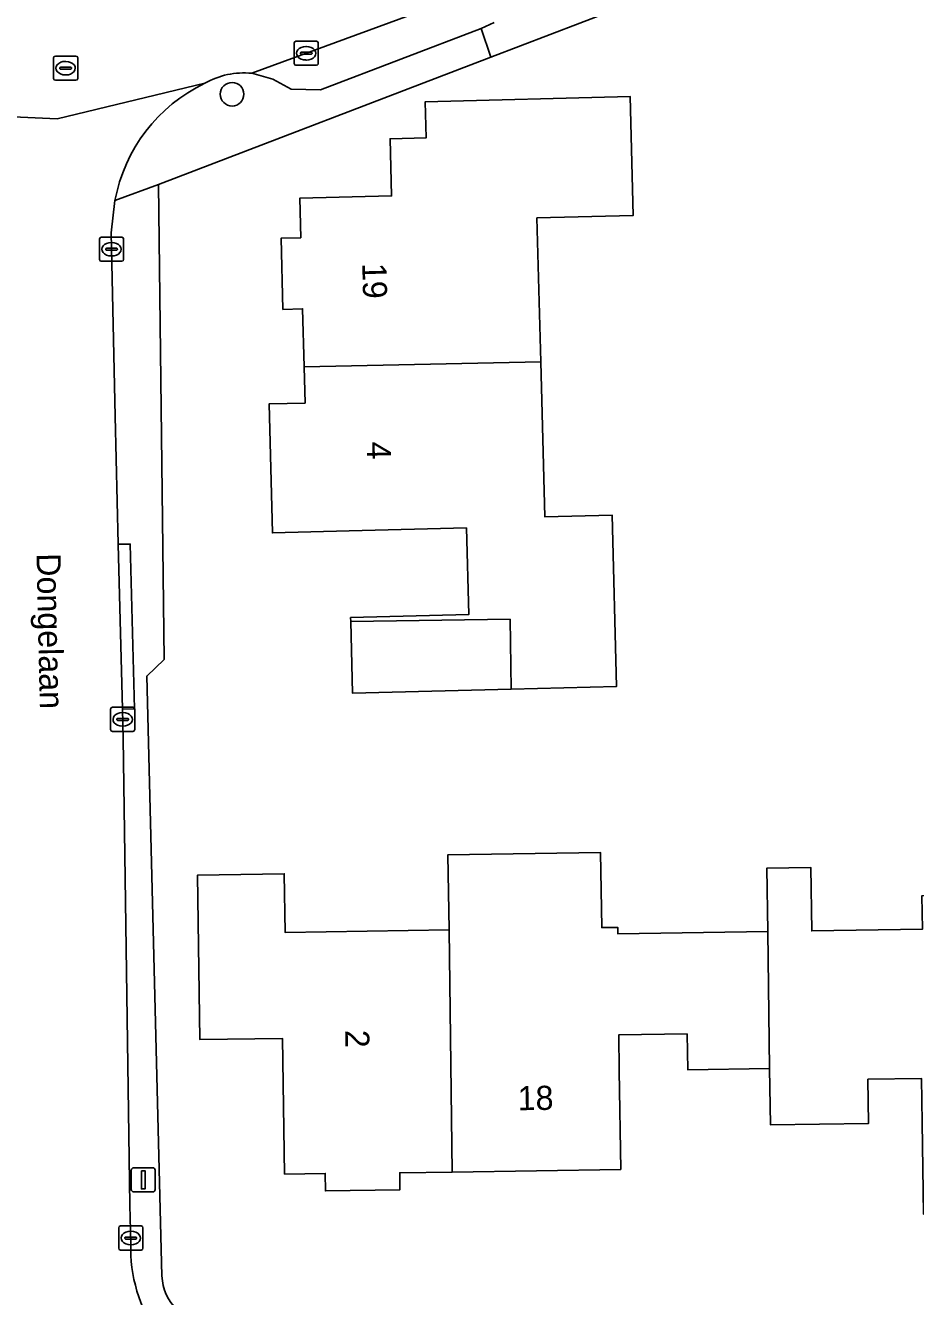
# Model space of a CAD drawing. Extents: x 157320 to 158835, y 386650 to 388491.
# Drawn here: x 158068.3 to 158105.2, y 387627.4 to 387680.2 of the extents above; entities that cross this region are included whole.
import ezdxf

# ---------------------------------------------------------------- set-up
doc = ezdxf.new("R2010")
doc.units = 0
for name, color, linetype in [('IMGEO_Boom', 7, 'Continuous'), ('IMGEO_Erf', 7, 'Continuous'), ('IMGEO_Kolk', 7, 'Continuous'), ('IMGEO_Lichtmast', 7, 'Continuous'), ('IMGEO_Openbare_ruimte_label', 7, 'Continuous'), ('IMGEO_Pand', 7, 'Continuous'), ('IMGEO_Pand_nummerreeks', 7, 'Continuous'), ('IMGEO_Parkeervlak_open', 7, 'Continuous'), ('IMGEO_Rijbaan_lokaal_open', 7, 'Continuous'), ('IMGEO_Rioolput', 7, 'Continuous'), ('IMGEO_Voetpad_open', 7, 'Continuous')]:
    doc.layers.add(name, color=color, linetype=linetype)

msp = doc.modelspace()

# ---------------------------------------------------------------- linework, layer by layer
at = {"layer": 'IMGEO_Boom'}
msp.add_circle((158076.874, 387677.35), 0.489, dxfattribs=at)
at = {"layer": 'IMGEO_Erf'}
for points in [[(158106.586, 387724.226), (158105.221, 387722.744), (158105.276, 387716.927), (158103.71, 387715.384), (158103.884, 387709.817), (158102.409, 387708.334), (158102.628, 387697.27), (158101.263, 387695.698), (158101.292, 387694.422), (158101.421, 387688.732), (158099.855, 387687.298), (158099.914, 387683.601), (158087.613, 387678.89), (158073.824, 387673.609), (158074.055, 387653.891), (158073.337, 387653.199), (158073.965, 387628.309)], [(158105.468, 387636.499), (158103.249, 387636.467), (158103.276, 387634.636), (158099.207, 387634.576), (158099.172, 387636.914), (158095.772, 387636.863), (158095.75, 387638.347), (158092.911, 387638.305), (158092.933, 387636.816), (158092.994, 387632.722), (158085.999, 387632.617), (158083.826, 387632.585), (158083.836, 387631.881), (158080.748, 387631.835), (158080.737, 387632.559), (158079.048, 387632.534), (158078.964, 387638.163), (158075.542, 387638.112), (158075.441, 387644.942), (158079.036, 387644.996), (158079.072, 387642.564), (158085.873, 387642.666), (158085.827, 387645.782), (158092.161, 387645.877), (158092.208, 387642.76), (158092.872, 387642.77), (158092.876, 387642.501), (158099.097, 387642.594), (158099.062, 387645.229), (158100.879, 387645.257), (158100.918, 387642.621), (158105.508, 387642.69)]]:
    msp.add_lwpolyline(points, dxfattribs=at)
msp.add_lwpolyline([(158092.635, 387659.883), (158092.821, 387652.773), (158088.452, 387652.659), (158081.872, 387652.488), (158081.794, 387655.459), (158081.79, 387655.627), (158086.69, 387655.755), (158086.597, 387659.353), (158081.732, 387659.227), (158078.55, 387659.144), (158078.411, 387664.493), (158079.903, 387664.531), (158079.864, 387666.033), (158079.801, 387668.443), (158078.98, 387668.421), (158078.903, 387671.369), (158079.721, 387671.391), (158079.678, 387673.032), (158083.488, 387673.131), (158083.427, 387675.501), (158084.926, 387675.54), (158084.887, 387677.039), (158093.385, 387677.258), (158093.512, 387672.32), (158089.518, 387672.217), (158089.674, 387666.245), (158089.841, 387659.81)], close=True, dxfattribs=at)
msp.add_arc((158075.983, 387628.361), 2.018, 181.4767, 271.0314, dxfattribs=at)
at = {"layer": 'IMGEO_Kolk'}
for p, q in [((158079.448, 387678.624), (158079.448, 387679.476)), ((158079.523, 387679.55), (158080.375, 387679.55)), ((158080.449, 387679.476), (158080.449, 387678.624)), ((158079.707, 387679.044), (158079.707, 387679.056)), ((158080.145, 387679.007), (158079.747, 387679.007)), ((158079.75, 387679.093), (158080.148, 387679.093)), ((158079.936, 387679.33), (158079.961, 387679.33)), ((158080.191, 387679.056), (158080.191, 387679.044)), ((158080.375, 387678.55), (158079.523, 387678.55)), ((158079.959, 387678.77), (158079.934, 387678.77)), ((158071.373, 387670.49), (158071.373, 387671.342)), ((158071.448, 387671.416), (158072.3, 387671.416)), ((158071.861, 387671.196), (158071.886, 387671.196)), ((158072.374, 387671.342), (158072.374, 387670.49)), ((158071.632, 387670.91), (158071.632, 387670.922)), ((158072.07, 387670.873), (158071.672, 387670.873)), ((158071.675, 387670.959), (158072.073, 387670.959)), ((158071.884, 387670.636), (158071.859, 387670.636)), ((158072.116, 387670.922), (158072.116, 387670.91)), ((158072.3, 387670.416), (158071.448, 387670.416)), ((158071.835, 387650.977), (158071.835, 387651.829)), ((158071.91, 387651.903), (158072.762, 387651.903)), ((158072.323, 387651.683), (158072.348, 387651.683)), ((158072.836, 387651.829), (158072.836, 387650.977)), ((158072.094, 387651.397), (158072.094, 387651.409)), ((158072.532, 387651.36), (158072.134, 387651.36)), ((158072.137, 387651.446), (158072.535, 387651.446)), ((158072.346, 387651.123), (158072.321, 387651.123)), ((158072.578, 387651.409), (158072.578, 387651.397)), ((158072.762, 387650.903), (158071.91, 387650.903)), ((158072.172, 387629.45), (158072.172, 387630.302)), ((158072.247, 387630.376), (158073.099, 387630.376)), ((158072.431, 387629.87), (158072.431, 387629.882)), ((158072.474, 387629.919), (158072.872, 387629.919)), ((158072.66, 387630.156), (158072.685, 387630.156)), ((158072.915, 387629.882), (158072.915, 387629.87)), ((158073.173, 387630.302), (158073.173, 387629.45)), ((158073.099, 387629.376), (158072.247, 387629.376)), ((158072.869, 387629.833), (158072.471, 387629.833)), ((158072.683, 387629.596), (158072.658, 387629.596))]:
    msp.add_line(p, q, dxfattribs=at)
for points in [[(158079.448, 387678.624), (158079.448, 387679.476)], [(158079.523, 387679.55), (158080.375, 387679.55)], [(158080.449, 387679.476), (158080.449, 387678.624)], [(158080.375, 387678.55), (158079.523, 387678.55)], [(158071.373, 387670.49), (158071.373, 387671.342)], [(158071.448, 387671.416), (158072.3, 387671.416)], [(158072.374, 387671.342), (158072.374, 387670.49)], [(158072.3, 387670.416), (158071.448, 387670.416)], [(158071.835, 387650.977), (158071.835, 387651.829)], [(158071.91, 387651.903), (158072.762, 387651.903)], [(158072.836, 387651.829), (158072.836, 387650.977)], [(158072.762, 387650.903), (158071.91, 387650.903)], [(158072.172, 387629.45), (158072.172, 387630.302)], [(158072.247, 387630.376), (158073.099, 387630.376)], [(158073.173, 387630.302), (158073.173, 387629.45)], [(158073.099, 387629.376), (158072.247, 387629.376)]]:
    msp.add_lwpolyline(points, dxfattribs=at)
for centre, radius, start, end in [((158079.525, 387679.474), 0.0765, 91.552, 178.448), ((158079.525, 387679.474), 0.0765, 91.552, 178.448), ((158080.373, 387679.474), 0.0765, 1.552, 88.448), ((158080.373, 387679.474), 0.0765, 1.552, 88.448), ((158079.747, 387679.053), 0.0403, 85.8775, 175.7526), ((158079.744, 387679.043), 0.0366, 178.938, 274.7102), ((158080.148, 387679.05), 0.043, 264.8664, 352.4533), ((158080.152, 387679.055), 0.0386, 1.7309, 96.639), ((158079.525, 387678.626), 0.0765, 181.552, 268.448), ((158079.525, 387678.626), 0.0765, 181.552, 268.448), ((158080.373, 387678.626), 0.0765, 271.552, 358.448), ((158080.373, 387678.626), 0.0765, 271.552, 358.448), ((158071.45, 387671.34), 0.0765, 91.552, 178.448), ((158071.45, 387671.34), 0.0765, 91.552, 178.448), ((158072.298, 387671.34), 0.0765, 1.552, 88.448), ((158072.298, 387671.34), 0.0765, 1.552, 88.448), ((158071.672, 387670.919), 0.0403, 85.8775, 175.7526), ((158071.669, 387670.909), 0.0366, 178.938, 274.7102), ((158072.073, 387670.916), 0.043, 264.8664, 352.4533), ((158072.077, 387670.921), 0.0386, 1.7309, 96.639), ((158071.45, 387670.492), 0.0765, 181.552, 268.448), ((158071.45, 387670.492), 0.0765, 181.552, 268.448), ((158072.298, 387670.492), 0.0765, 271.552, 358.448), ((158072.298, 387670.492), 0.0765, 271.552, 358.448), ((158071.912, 387651.827), 0.0765, 91.552, 178.448), ((158071.912, 387651.827), 0.0765, 91.552, 178.448), ((158072.76, 387651.827), 0.0765, 1.552, 88.448), ((158072.76, 387651.827), 0.0765, 1.552, 88.448), ((158071.912, 387650.979), 0.0765, 181.552, 268.448), ((158071.912, 387650.979), 0.0765, 181.552, 268.448), ((158072.134, 387651.406), 0.0403, 85.8775, 175.7526), ((158072.131, 387651.396), 0.0366, 178.938, 274.7102), ((158072.535, 387651.403), 0.043, 264.8664, 352.4533), ((158072.539, 387651.408), 0.0386, 1.7309, 96.639), ((158072.76, 387650.979), 0.0765, 271.552, 358.448), ((158072.76, 387650.979), 0.0765, 271.552, 358.448), ((158072.249, 387630.3), 0.0765, 91.552, 178.448), ((158072.249, 387630.3), 0.0765, 91.552, 178.448), ((158072.471, 387629.879), 0.0403, 85.8775, 175.7526), ((158072.468, 387629.869), 0.0366, 178.938, 274.7102), ((158072.872, 387629.876), 0.043, 264.8664, 352.4533), ((158072.876, 387629.881), 0.0386, 1.7309, 96.639), ((158073.097, 387630.3), 0.0765, 1.552, 88.448), ((158073.097, 387630.3), 0.0765, 1.552, 88.448), ((158072.249, 387629.452), 0.0765, 181.552, 268.448), ((158072.249, 387629.452), 0.0765, 181.552, 268.448), ((158073.097, 387629.452), 0.0765, 271.552, 358.448), ((158073.097, 387629.452), 0.0765, 271.552, 358.448)]:
    msp.add_arc(centre, radius, start, end, dxfattribs=at)
for centre, major_axis, ratio, start_param, end_param in [((158079.935, 387679.05), (-0.387, 0.002), 0.722429, 4.712389, 7.853982), ((158079.96, 387679.05), (-0.39, 0.002), 0.717154, 1.570796, 4.712389), ((158071.86, 387670.916), (-0.387, 0.002), 0.722429, 4.712389, 7.853982), ((158071.885, 387670.916), (-0.39, 0.002), 0.717154, 1.570796, 4.712389), ((158072.322, 387651.403), (-0.387, 0.002), 0.722429, 4.712389, 7.853982), ((158072.347, 387651.403), (-0.39, 0.002), 0.717154, 1.570796, 4.712389), ((158072.659, 387629.876), (-0.387, 0.002), 0.722429, 4.712389, 7.853982), ((158072.684, 387629.876), (-0.39, 0.002), 0.717154, 1.570796, 4.712389)]:
    msp.add_ellipse(centre, major_axis=major_axis, ratio=ratio, start_param=start_param, end_param=end_param, dxfattribs=at)
at = {"layer": 'IMGEO_Lichtmast'}
for p, q in [((158072.693, 387631.892), (158072.693, 387632.692)), ((158072.693, 387632.692), (158072.693, 387631.892)), ((158072.793, 387632.792), (158073.583, 387632.792)), ((158073.583, 387632.792), (158072.793, 387632.792)), ((158073.683, 387632.692), (158073.683, 387631.892)), ((158073.683, 387631.892), (158073.683, 387632.692)), ((158073.583, 387631.792), (158072.793, 387631.792)), ((158072.793, 387631.792), (158073.583, 387631.792))]:
    msp.add_line(p, q, dxfattribs=at)
msp.add_lwpolyline([(158073.113, 387632.667), (158073.263, 387632.667), (158073.263, 387631.917), (158073.113, 387631.917), (158073.113, 387632.667)], dxfattribs=at)
for centre, start, end in [((158072.793, 387632.692), 90, 180), ((158072.793, 387632.692), 90, 180), ((158073.583, 387632.692), 0, 90), ((158073.583, 387632.692), 360, 90), ((158072.793, 387631.892), 180, 270), ((158072.793, 387631.892), 180, 270), ((158073.583, 387631.892), 270, 0), ((158073.583, 387631.892), 270, 0)]:
    msp.add_arc(centre, 0.1, start, end, dxfattribs=at)
at = {"layer": 'IMGEO_Pand'}
for points in [[(158089.674, 387666.245), (158089.518, 387672.217), (158093.512, 387672.32), (158093.385, 387677.258), (158084.887, 387677.039), (158084.926, 387675.54), (158083.427, 387675.501), (158083.488, 387673.131), (158079.678, 387673.032), (158079.721, 387671.391), (158078.903, 387671.369), (158078.98, 387668.421), (158079.801, 387668.443), (158079.864, 387666.033)], [(158088.452, 387652.659), (158092.821, 387652.773), (158092.635, 387659.883), (158089.841, 387659.81), (158089.674, 387666.245), (158079.864, 387666.033), (158079.903, 387664.531), (158078.411, 387664.493), (158078.55, 387659.144), (158081.732, 387659.227), (158086.597, 387659.353), (158086.69, 387655.755), (158081.79, 387655.627), (158081.794, 387655.459), (158088.402, 387655.556)], [(158088.452, 387652.659), (158088.402, 387655.556), (158081.794, 387655.459), (158081.872, 387652.488)], [(158099.172, 387636.914), (158099.097, 387642.594), (158092.876, 387642.501), (158092.872, 387642.77), (158092.208, 387642.76), (158092.161, 387645.877), (158085.827, 387645.782), (158085.873, 387642.666), (158085.999, 387632.617), (158092.994, 387632.722), (158092.933, 387636.816), (158092.911, 387638.305), (158095.75, 387638.347), (158095.772, 387636.863)], [(158112.355, 387640.989), (158112.301, 387644.187), (158105.487, 387644.084), (158105.508, 387642.69), (158100.918, 387642.621), (158100.879, 387645.257), (158099.062, 387645.229), (158099.097, 387642.594), (158099.172, 387636.914), (158099.207, 387634.576), (158103.276, 387634.636), (158103.249, 387636.467), (158105.468, 387636.499), (158105.494, 387634.669), (158105.55, 387630.869), (158107.246, 387630.895), (158107.257, 387630.16), (158110.361, 387630.206), (158110.351, 387630.929), (158112.526, 387630.961)], [(158085.873, 387642.666), (158079.072, 387642.564), (158079.036, 387644.996), (158075.441, 387644.942), (158075.542, 387638.112), (158078.964, 387638.163), (158079.048, 387632.534), (158080.737, 387632.559), (158080.748, 387631.835), (158083.836, 387631.881), (158083.826, 387632.585), (158085.999, 387632.617)]]:
    msp.add_lwpolyline(points, close=True, dxfattribs=at)
at = {"layer": 'IMGEO_Parkeervlak_open'}
msp.add_lwpolyline([(158089.496, 387682.572), (158077.69, 387678.217), (158078.558, 387677.976), (158079.328, 387677.564), (158080.547, 387677.531), (158087.201, 387680.08), (158087.75, 387680.331)], dxfattribs=at)
at = {"layer": 'IMGEO_Rijbaan_lokaal_open'}
for points in [[(158041.255, 387685.349), (158039.823, 387686.538), (158038.857, 387687.639), (158037.741, 387689.364), (158037.516, 387690.591), (158032.563, 387689.708), (158033.379, 387687.54), (158034.459, 387685.616), (158035.92, 387683.755), (158037.157, 387682.562), (158038.99, 387681.241), (158039.761, 387680.802), (158041.239, 387680.144), (158043.01, 387679.599), (158045.113, 387679.294), (158058.587, 387677.301), (158061.91, 387676.81), (158062.641, 387676.653), (158069.616, 387676.332), (158075.743, 387677.803)], [(158077.69, 387678.217), (158089.496, 387682.572), (158087.591, 387687.607), (158074.74, 387682.537)], [(158075.743, 387677.803), (158069.616, 387676.332), (158062.641, 387676.653)], [(158072.02, 387663.981), (158071.859, 387671.591), (158072.017, 387672.935)], [(158072.675, 387629.662), (158072.629, 387631.241), (158072.354, 387650.628), (158072.324, 387651.827), (158072.153, 387658.67), (158072.02, 387663.981)]]:
    msp.add_lwpolyline(points, dxfattribs=at)
for centre, radius, start, end in [((158077.359, 387674.989), 3.245, 84.1414, 119.8672), ((158078.67, 387671.702), 6.767, 115.6345, 169.5041), ((158078.811, 387629.434), 6.14, 177.8711, 215.483)]:
    msp.add_arc(centre, radius, start, end, dxfattribs=at)
at = {"layer": 'IMGEO_Rioolput'}
for p, q in [((158069.469, 387678.005), (158069.469, 387678.857)), ((158069.544, 387678.931), (158070.396, 387678.931)), ((158069.728, 387678.425), (158069.728, 387678.437)), ((158069.771, 387678.474), (158070.169, 387678.474)), ((158069.957, 387678.711), (158069.982, 387678.711)), ((158070.212, 387678.437), (158070.212, 387678.425)), ((158070.47, 387678.857), (158070.47, 387678.005)), ((158070.396, 387677.931), (158069.544, 387677.931)), ((158070.166, 387678.388), (158069.768, 387678.388)), ((158069.98, 387678.151), (158069.955, 387678.151))]:
    msp.add_line(p, q, dxfattribs=at)
for points in [[(158069.469, 387678.005), (158069.469, 387678.857)], [(158069.544, 387678.931), (158070.396, 387678.931)], [(158070.47, 387678.857), (158070.47, 387678.005)], [(158070.396, 387677.931), (158069.544, 387677.931)]]:
    msp.add_lwpolyline(points, dxfattribs=at)
for centre, radius, start, end in [((158069.546, 387678.855), 0.0765, 91.552, 178.448), ((158069.546, 387678.855), 0.0765, 91.552, 178.448), ((158069.768, 387678.434), 0.0403, 85.8775, 175.7526), ((158069.765, 387678.424), 0.0366, 178.938, 274.7102), ((158070.169, 387678.431), 0.043, 264.8664, 352.4533), ((158070.173, 387678.436), 0.0386, 1.7309, 96.639), ((158070.394, 387678.855), 0.0765, 1.552, 88.448), ((158070.394, 387678.855), 0.0765, 1.552, 88.448), ((158069.546, 387678.007), 0.0765, 181.552, 268.448), ((158069.546, 387678.007), 0.0765, 181.552, 268.448), ((158070.394, 387678.007), 0.0765, 271.552, 358.448), ((158070.394, 387678.007), 0.0765, 271.552, 358.448)]:
    msp.add_arc(centre, radius, start, end, dxfattribs=at)
for centre, major_axis, ratio, start_param, end_param in [((158069.956, 387678.431), (-0.387, 0.002), 0.722429, 4.712389, 7.853982), ((158069.981, 387678.431), (-0.39, 0.002), 0.717154, 1.570796, 4.712389)]:
    msp.add_ellipse(centre, major_axis=major_axis, ratio=ratio, start_param=start_param, end_param=end_param, dxfattribs=at)
at = {"layer": 'IMGEO_Voetpad_open'}
for points in [[(158087.75, 387680.331), (158087.201, 387680.08), (158087.613, 387678.89), (158099.914, 387683.601), (158099.855, 387687.298), (158101.421, 387688.732), (158101.292, 387694.422), (158097.566, 387695.259), (158097.202, 387693.521), (158096.738, 387691.964), (158095.754, 387689.659), (158095.001, 387688.305), (158093.657, 387686.374), (158092.375, 387684.945), (158091.041, 387683.719), (158089.496, 387682.572)], [(158087.613, 387678.89), (158087.201, 387680.08), (158080.547, 387677.531), (158079.328, 387677.564), (158078.558, 387677.976), (158077.69, 387678.217)], [(158072.017, 387672.935), (158073.824, 387673.609), (158087.613, 387678.89)], [(158073.824, 387673.609), (158072.017, 387672.935), (158071.859, 387671.591), (158072.02, 387663.981), (158072.153, 387658.67), (158072.652, 387658.681), (158072.823, 387651.838), (158072.324, 387651.827), (158072.354, 387650.628), (158072.629, 387631.241), (158072.675, 387629.662)], [(158073.965, 387628.309), (158073.337, 387653.199), (158074.055, 387653.891), (158073.824, 387673.609)]]:
    msp.add_lwpolyline(points, dxfattribs=at)
msp.add_lwpolyline([(158072.324, 387651.827), (158072.823, 387651.838), (158072.652, 387658.681), (158072.153, 387658.67)], close=True, dxfattribs=at)
for centre, radius, start, end in [((158077.359, 387674.989), 3.245, 84.1414, 119.8672), ((158078.67, 387671.702), 6.767, 115.6345, 169.5041), ((158078.811, 387629.434), 6.14, 177.8711, 215.483), ((158075.983, 387628.361), 2.018, 181.4767, 271.0314)]:
    msp.add_arc(centre, radius, start, end, dxfattribs=at)

# ---------------------------------------------------------------- texts
at = {"layer": 'IMGEO_Openbare_ruimte_label'}
msp.add_text('Dongelaan', height=1, rotation=271.2603, dxfattribs=at).set_placement((158068.76, 387658.29))
at = {"layer": 'IMGEO_Pand_nummerreeks'}
for s, rotation, p in [('19', 271.5223, (158082.271, 387670.335)), ('4', 271.365, (158082.458, 387662.92)), ('2', 270.8549, (158081.563, 387638.51)), ('18', 0.8561, (158088.726, 387635.178))]:
    msp.add_text(s, height=1, rotation=rotation, dxfattribs=at).set_placement(p)

doc.saveas('drawing.dxf')
